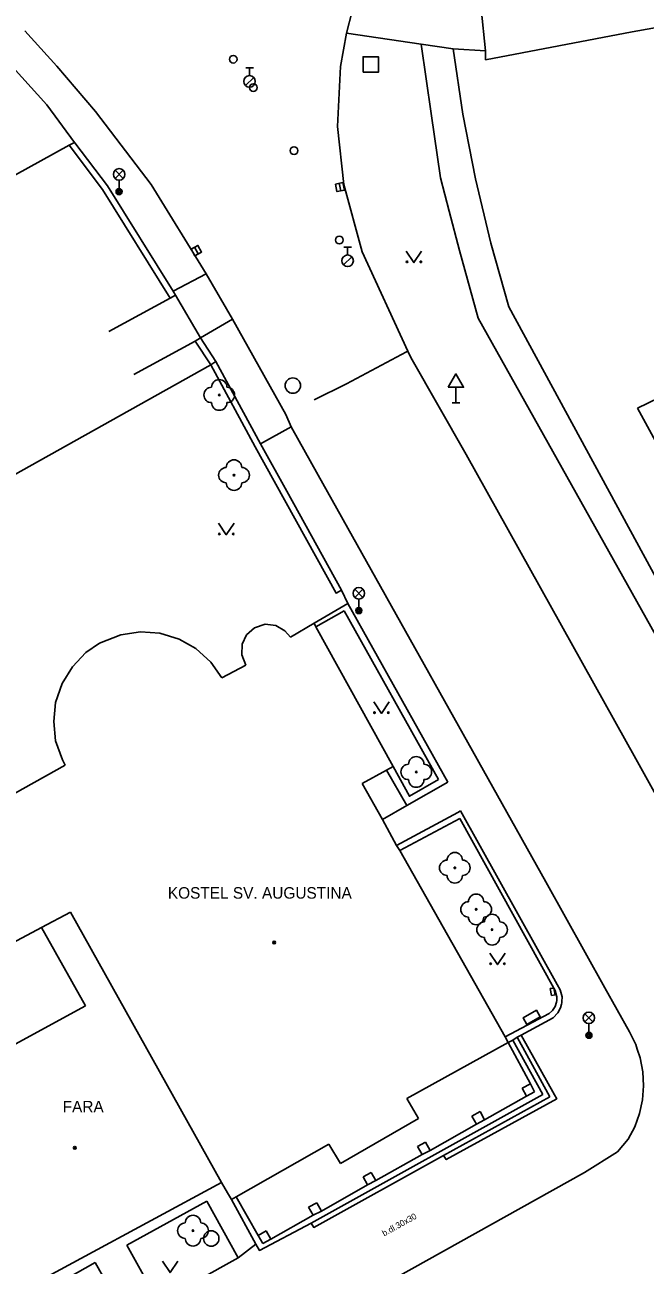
# Model space of a CAD drawing. Extents: x -600391 to -599491, y -1160176 to -1159402.
# Drawn here: x -600023.5 to -599983.1, y -1159734.3 to -1159653.5 of the extents above; entities that cross this region are included whole.
import ezdxf

# ---------------------------------------------------------------- set-up
doc = ezdxf.new("R2010")
doc.units = 0
for name, color, linetype in [('Level 10', 7, 'Continuous'), ('Level 11', 7, 'Continuous'), ('Level 22', 7, 'Continuous'), ('Level 24', 7, 'Continuous'), ('Level 26', 7, 'Continuous'), ('Level 27', 7, 'Continuous'), ('Level 28', 7, 'Continuous'), ('Level 33', 7, 'Continuous'), ('Level 34', 7, 'Continuous'), ('Level 36', 7, 'Continuous'), ('Level 39', 7, 'Continuous'), ('Level 40', 7, 'Continuous'), ('Level 41', 7, 'Continuous'), ('Level 5', 7, 'Continuous'), ('Level 7', 7, 'Continuous'), ('Level 8', 7, 'Continuous')]:
    doc.layers.add(name, color=color, linetype=linetype)

msp = doc.modelspace()

# ---------------------------------------------------------------- linework, layer by layer
at = {"layer": 'Level 10'}
for points in [[(-600001.79, -1159651.16), (-600002.53, -1159654.04)], [(-600023.49, -1159653.9), (-600021.39, -1159656.2), (-600018.87, -1159659.14), (-600015.26, -1159663.91), (-600011.67, -1159669.73)], [(-600023.49, -1159653.9), (-600021.39, -1159656.2), (-600018.87, -1159659.14), (-600015.26, -1159663.91), (-600011.67, -1159669.73)], [(-600002.53, -1159654.04), (-600002.93, -1159656.21)], [(-600002.93, -1159656.21), (-600003.12, -1159660.13), (-600002.71, -1159663.91)], [(-600002.71, -1159663.91), (-600001.52, -1159668.28)], [(-600001.52, -1159668.28), (-599998.532, -1159674.763), (-599998.34, -1159675.18), (-599994.74, -1159681.49)], [(-600011.67, -1159669.73), (-600009.96, -1159672.68)], [(-600009.96, -1159672.68), (-600006.49, -1159678.89), (-600006.13, -1159679.69)], [(-600006.13, -1159679.69), (-600004.37, -1159682.83), (-599989.56, -1159709.32), (-599985.71, -1159716.21)], [(-600006.13, -1159679.69), (-600004.37, -1159682.83), (-599989.56, -1159709.32), (-599985.71, -1159716.21)], [(-599994.74, -1159681.49), (-599983.69, -1159701.31)], [(-599983.69, -1159701.31), (-599982.605, -1159703.253), (-599977.96, -1159711.56), (-599975.84, -1159715.36), (-599974.2, -1159718.31)], [(-599984.11, -1159719.09), (-599985.71, -1159716.21)], [(-599984.11, -1159719.09), (-599985.71, -1159716.21)], [(-599984.11, -1159719.09), (-599983.7, -1159719.91), (-599983.602, -1159720.203)], [(-599984.11, -1159719.09), (-599983.7, -1159719.91), (-599983.602, -1159720.203)], [(-599983.602, -1159720.203), (-599983.41, -1159720.78), (-599983.23, -1159721.68), (-599983.18, -1159722.59), (-599983.26, -1159723.5), (-599983.45, -1159724.4), (-599983.76, -1159725.26), (-599984.19, -1159726.07)], [(-599983.602, -1159720.203), (-599983.41, -1159720.78), (-599983.23, -1159721.68), (-599983.18, -1159722.59), (-599983.26, -1159723.5), (-599983.45, -1159724.4), (-599983.76, -1159725.26), (-599984.19, -1159726.07)], [(-600055.19, -1159770.24), (-600037.5, -1159760.26), (-600024.42, -1159753.04), (-600019.11, -1159750.09), (-600018.94, -1159749.99), (-600018.24, -1159749.58), (-600014.95, -1159747.7), (-600014.1, -1159747.14), (-600013.48, -1159746.65), (-600013.31, -1159746.51), (-600012.1, -1159744.88), (-600011.64, -1159744.06), (-600011.31, -1159743.15), (-600010.96, -1159742.19), (-600010.3, -1159741.39), (-600009.52, -1159740.78), (-599987.04, -1159728.25), (-599984.89, -1159726.89), (-599984.19, -1159726.07)]]:
    msp.add_lwpolyline(points, dxfattribs=at)
at = {"layer": 'Level 11'}
for points in [[(-600002.53, -1159654.04), (-599997.66, -1159654.76)], [(-599997.66, -1159654.76), (-599995.59, -1159655.07)], [(-599979.07, -1159699.2), (-599993.96, -1159672.61), (-599995.17, -1159668.21), (-599995.85, -1159665.63), (-599996.41, -1159663.47), (-599997.02, -1159659.28), (-599997.66, -1159654.76)], [(-599995.59, -1159655.07), (-599994.96, -1159659.32), (-599994.14, -1159663.54), (-599993.14, -1159667.73), (-599991.96, -1159671.86), (-599977.61, -1159698.28)], [(-599995.59, -1159655.07), (-599993.48, -1159655.21)], [(-600020.24, -1159661.16), (-600022.05, -1159658.71), (-600024.69, -1159655.78)], [(-600020.22, -1159661.18), (-600020.24, -1159661.16)], [(-599957.11, -1159665.63), (-599983.59, -1159678.47)], [(-600011.67, -1159669.73), (-600013.83, -1159670.84)], [(-600011.67, -1159669.73), (-600013.83, -1159670.84)], [(-600014.01, -1159671.31), (-600018.01, -1159673.47)], [(-600009.96, -1159672.68), (-600012.05, -1159673.88)], [(-600009.96, -1159672.68), (-600012.05, -1159673.88)], [(-600012.39, -1159674.1), (-600016.39, -1159676.27)], [(-600004.647, -1159677.92), (-600002.54, -1159676.89), (-599998.62, -1159674.81), (-599998.532, -1159674.763)], [(-599983.59, -1159678.47), (-599972.88, -1159698.07), (-599971.57, -1159700.45), (-599968.92, -1159705.3)], [(-600006.13, -1159679.69), (-600008.13, -1159680.79)], [(-600006.13, -1159679.69), (-600008.13, -1159680.79)], [(-599998.61, -1159704.35), (-600000.19, -1159705.25)], [(-599991.15, -1159719.29), (-599988.98, -1159723.18), (-599988.84, -1159723.44), (-599996.04, -1159727.4), (-599996.21, -1159727.13)], [(-599989.75, -1159723.17), (-599991.69, -1159719.62)], [(-599989.28, -1159723.32), (-599991.42, -1159719.44)], [(-600004.84, -1159731.54), (-599989.75, -1159723.17)], [(-599996.21, -1159727.13), (-599989.28, -1159723.32)], [(-599996.21, -1159727.13), (-600004.67, -1159731.82), (-600004.84, -1159731.54)], [(-600016.84, -1159732.97), (-600011.64, -1159730.11)], [(-600009.59, -1159733.79), (-600011.64, -1159730.11)], [(-600004.84, -1159731.54), (-600008.21, -1159733.32), (-600008.43, -1159732.92), (-600010.03, -1159730)], [(-600016.84, -1159732.97), (-600014.78, -1159736.68)], [(-600009.59, -1159733.79), (-600008.43, -1159732.92)], [(-600014.78, -1159736.68), (-600009.59, -1159733.79)], [(-600018.9, -1159734.11), (-600023.16, -1159736.52)], [(-600018.9, -1159734.11), (-600016.83, -1159737.78), (-600015.92, -1159739.38)]]:
    msp.add_lwpolyline(points, dxfattribs=at)
at = {"layer": 'Level 22'}
for centre in [(-600010.82, -1159677.61), (-600009.86, -1159682.83), (-599997.99, -1159702.16), (-599995.48, -1159708.4), (-599994.09, -1159711.11), (-599993.05, -1159712.43), (-600012.53, -1159732.03)]:
    msp.add_circle(centre, 0.05, dxfattribs=at)
for centre, start, end in [((-600010.82, -1159677.11), 0, 180), ((-600011.32, -1159677.61), 90, 270), ((-600010.32, -1159677.61), 270, 90), ((-600010.82, -1159678.11), 180, 0), ((-600009.86, -1159682.33), 0, 180), ((-600010.36, -1159682.83), 90, 270), ((-600009.36, -1159682.83), 270, 90), ((-600009.86, -1159683.33), 180, 0), ((-599997.99, -1159701.66), 0, 180), ((-599998.49, -1159702.16), 90, 270), ((-599997.49, -1159702.16), 270, 90), ((-599997.99, -1159702.66), 180, 0), ((-599995.98, -1159708.4), 90, 270), ((-599995.48, -1159707.9), 0, 180), ((-599994.98, -1159708.4), 270, 90), ((-599995.48, -1159708.9), 180, 0), ((-599994.09, -1159710.61), 0, 180), ((-599994.59, -1159711.11), 90, 270), ((-599993.59, -1159711.11), 270, 90), ((-599994.09, -1159711.61), 180, 0), ((-599993.55, -1159712.43), 90, 270), ((-599993.05, -1159711.93), 0, 180), ((-599992.55, -1159712.43), 270, 90), ((-599993.05, -1159712.93), 180, 0), ((-600013.03, -1159732.03), 90, 270), ((-600012.53, -1159731.53), 0, 180), ((-600012.03, -1159732.03), 270, 90), ((-600012.53, -1159732.53), 180, 0)]:
    msp.add_arc(centre, 0.5, start, end, dxfattribs=at)
at = {"layer": 'Level 24'}
for points in [[(-599989.02, -1159716.23), (-599989.26, -1159716.27)], [(-599989.26, -1159716.27), (-599989.19, -1159716.71)], [(-599989.19, -1159716.71), (-599988.95, -1159716.67)], [(-599988.95, -1159716.67), (-599989.02, -1159716.23)]]:
    msp.add_lwpolyline(points, dxfattribs=at)
msp.add_lwpolyline([(-599990.78, -1159718.605), (-599989.912, -1159718.109), (-599990.16, -1159717.675), (-599991.028, -1159718.171)], close=True, dxfattribs=at)
at = {"layer": 'Level 26'}
msp.add_lwpolyline([(-600001.45, -1159656.59), (-600000.45, -1159656.59), (-600000.45, -1159655.59), (-600001.45, -1159655.59)], close=True, dxfattribs=at)
at = {"layer": 'Level 27'}
for p, q in [((-600003.011, -1159663.825), (-600002.909, -1159664.315)), ((-600012.433, -1159667.992), (-600012.187, -1159668.428))]:
    msp.add_line(p, q, dxfattribs=at)
for points in [[(-600003.255, -1159663.876), (-600003.154, -1159664.365), (-600002.665, -1159664.264), (-600002.766, -1159663.775)], [(-600012.651, -1159668.115), (-600012.405, -1159668.551), (-600011.969, -1159668.305), (-600012.215, -1159667.869)]]:
    msp.add_lwpolyline(points, close=True, dxfattribs=at)
for centre in [(-600006.03, -1159677), (-600011.34, -1159732.54)]:
    msp.add_circle(centre, 0.5, dxfattribs=at)
at = {"layer": 'Level 28'}
for p, q in [((-600009.1, -1159656.315), (-600008.6, -1159656.315)), ((-600008.85, -1159656.815), (-600008.85, -1159656.315)), ((-600009.108, -1159657.462), (-600008.578, -1159656.932)), ((-600002.71, -1159667.995), (-600002.21, -1159667.995)), ((-600002.46, -1159668.495), (-600002.46, -1159667.995)), ((-600002.718, -1159669.142), (-600002.188, -1159668.612))]:
    msp.add_line(p, q, dxfattribs=at)
for centre, radius in [((-600009.91, -1159655.75), 0.25), ((-600008.85, -1159657.19), 0.375), ((-600008.6, -1159657.59), 0.25), ((-600005.95, -1159661.7), 0.25), ((-600003, -1159667.52), 0.25), ((-600002.46, -1159668.87), 0.375)]:
    msp.add_circle(centre, radius, dxfattribs=at)
at = {"layer": 'Level 33'}
for p, q in [((-600017.605, -1159663.51), (-600017.075, -1159662.98)), ((-600017.605, -1159662.98), (-600017.075, -1159663.51)), ((-600017.34, -1159663.62), (-600017.34, -1159664.37)), ((-600001.995, -1159690.79), (-600001.465, -1159690.26)), ((-600001.995, -1159690.26), (-600001.465, -1159690.79)), ((-600001.73, -1159690.9), (-600001.73, -1159691.65)), ((-599987.015, -1159718.44), (-599986.485, -1159717.91)), ((-599987.015, -1159717.91), (-599986.485, -1159718.44)), ((-599986.75, -1159718.55), (-599986.75, -1159719.3))]:
    msp.add_line(p, q, dxfattribs=at)
for centre, radius in [((-600017.34, -1159663.245), 0.375), ((-600017.34, -1159664.37), 0.2), ((-600017.34, -1159664.37), 0.145), ((-600017.34, -1159664.37), 0.0876), ((-600001.73, -1159690.525), 0.375), ((-600001.73, -1159691.65), 0.2), ((-600001.73, -1159691.65), 0.145), ((-600001.73, -1159691.65), 0.0876), ((-599986.75, -1159718.175), 0.375), ((-599986.75, -1159719.3), 0.2), ((-599986.75, -1159719.3), 0.145), ((-599986.75, -1159719.3), 0.0876)]:
    msp.add_circle(centre, radius, dxfattribs=at)
at = {"layer": 'Level 34'}
for p, q in [((-599995.41, -1159677.102), (-599995.41, -1159678.12)), ((-599995.66, -1159678.12), (-599995.16, -1159678.12))]:
    msp.add_line(p, q, dxfattribs=at)
msp.add_lwpolyline([(-599995.91, -1159677.102), (-599994.91, -1159677.102), (-599995.41, -1159676.236)], close=True, dxfattribs=at)
at = {"layer": 'Level 36'}
for points in [[(-599998.64, -1159668.24), (-599998.14, -1159668.99), (-599997.64, -1159668.24)], [(-600010.86, -1159685.96), (-600010.36, -1159686.71), (-600009.86, -1159685.96)], [(-600000.76, -1159697.6), (-600000.26, -1159698.35), (-599999.76, -1159697.6)], [(-599993.2, -1159713.95), (-599992.7, -1159714.7), (-599992.2, -1159713.95)], [(-600014.52, -1159734.01), (-600014.02, -1159734.76), (-600013.52, -1159734.01)]]:
    msp.add_lwpolyline(points, dxfattribs=at)
for centre in [(-599998.59, -1159668.94), (-599997.691, -1159668.94), (-600010.81, -1159686.66), (-600009.911, -1159686.66), (-600000.71, -1159698.3), (-599999.811, -1159698.3), (-599993.15, -1159714.65), (-599992.251, -1159714.65)]:
    msp.add_circle(centre, 0.05, dxfattribs=at)
at = {"layer": 'Level 39'}
for centre, radius in [((-600007.24, -1159713.27), 0.09), ((-600007.24, -1159713.27), 0.0398), ((-600020.23, -1159726.63), 0.09), ((-600020.23, -1159726.63), 0.0398)]:
    msp.add_circle(centre, radius, dxfattribs=at)
at = {"layer": 'Level 5'}
for points in [[(-600008.52, -1159692.78), (-600007.84, -1159692.54)], [(-600007.84, -1159692.54), (-600007.14, -1159692.62)], [(-600007.14, -1159692.62), (-600006.54, -1159692.96)], [(-600006.18, -1159693.38), (-600004.65, -1159692.47)], [(-600004.65, -1159692.47), (-600004.52, -1159692.71)], [(-600004.52, -1159692.71), (-599999.49, -1159701.8)], [(-600018.61, -1159693.77), (-600017.24, -1159693.22)], [(-600017.24, -1159693.22), (-600015.96, -1159693.03)], [(-600015.96, -1159693.03), (-600014.69, -1159693.13)], [(-600014.69, -1159693.13), (-600013.44, -1159693.51)], [(-600013.44, -1159693.51), (-600012.35, -1159694.12)], [(-600009.32, -1159693.84), (-600009.04, -1159693.22)], [(-600009.04, -1159693.22), (-600008.52, -1159692.78)], [(-600006.54, -1159692.96), (-600006.18, -1159693.38)], [(-600020.37, -1159695.31), (-600019.5, -1159694.38)], [(-600019.5, -1159694.38), (-600018.61, -1159693.77)], [(-600012.35, -1159694.12), (-600011.38, -1159695)], [(-600009.35, -1159694.53), (-600009.32, -1159693.84)], [(-600011.38, -1159695), (-600010.66, -1159696.02)], [(-600009.1, -1159695.2), (-600009.35, -1159694.53)], [(-600021.05, -1159696.4), (-600020.37, -1159695.31)], [(-600010.66, -1159696.02), (-600009.1, -1159695.2)], [(-600021.48, -1159697.64), (-600021.05, -1159696.4)], [(-600021.6, -1159698.88), (-600021.48, -1159697.64)], [(-600021.48, -1159700.14), (-600021.6, -1159698.88)], [(-600021.04, -1159701.36), (-600021.48, -1159700.14)], [(-600020.86, -1159701.72), (-600021.04, -1159701.36)], [(-600030.77, -1159707.26), (-600020.86, -1159701.72)], [(-599999.92, -1159702.04), (-600001.52, -1159702.92)], [(-599999.49, -1159701.8), (-599999.92, -1159702.04)], [(-600001.52, -1159702.92), (-600000.19, -1159705.25)], [(-600000.19, -1159705.25), (-599999.27, -1159706.95)], [(-599999.27, -1159706.95), (-599999.05, -1159707.28)], [(-599999.05, -1159707.28), (-599992.21, -1159719.41)], [(-600020.51, -1159711.3), (-600022.4, -1159712.29)], [(-600010.67, -1159728.89), (-600020.51, -1159711.3)], [(-600022.4, -1159712.29), (-600026.6, -1159714.52)], [(-600019.53, -1159717.38), (-600022.4, -1159712.29)], [(-600030.58, -1159723.41), (-600019.53, -1159717.38)], [(-599992.21, -1159719.41), (-599992, -1159719.77)], [(-599992, -1159719.77), (-599998.6, -1159723.43)], [(-599990.56, -1159722.46), (-599992, -1159719.77)], [(-599991.1, -1159722.76), (-599990.56, -1159722.46)], [(-599990.28, -1159722.99), (-599990.56, -1159722.46)], [(-599998.6, -1159723.43), (-599997.85, -1159724.73)], [(-599993.54, -1159724.82), (-599990.8, -1159723.28)], [(-599990.8, -1159723.28), (-599991.1, -1159722.76)], [(-599990.8, -1159723.28), (-599990.28, -1159722.99)], [(-599997.85, -1159724.73), (-600002.93, -1159727.66)], [(-599994.36, -1159724.58), (-599993.83, -1159724.28)], [(-599994.36, -1159724.58), (-599994.07, -1159725.1)], [(-599994.07, -1159725.1), (-599993.54, -1159724.82)], [(-599993.83, -1159724.28), (-599993.54, -1159724.82)], [(-599997.08, -1159726.8), (-599994.07, -1159725.1)], [(-600003.68, -1159726.39), (-600009.73, -1159729.83), (-600010.03, -1159730)], [(-600002.93, -1159727.66), (-600003.68, -1159726.39)], [(-599997.9, -1159726.55), (-599997.38, -1159726.26)], [(-599997.9, -1159726.55), (-599997.61, -1159727.08)], [(-599997.38, -1159726.26), (-599997.08, -1159726.8)], [(-600000.63, -1159728.77), (-599997.61, -1159727.08)], [(-599997.61, -1159727.08), (-599997.08, -1159726.8)], [(-600001.45, -1159728.53), (-600000.93, -1159728.24)], [(-600000.93, -1159728.24), (-600000.63, -1159728.77)], [(-600010.67, -1159728.89), (-600019.83, -1159733.84), (-600023.56, -1159735.86)], [(-600010.03, -1159730), (-600010.28, -1159729.57), (-600010.67, -1159728.89)], [(-600004.17, -1159730.75), (-600001.16, -1159729.05)], [(-600001.45, -1159728.53), (-600001.16, -1159729.05)], [(-600001.16, -1159729.05), (-600000.63, -1159728.77)], [(-600009.73, -1159729.83), (-600008.28, -1159732.34)], [(-600005, -1159730.51), (-600004.47, -1159730.21)], [(-600005, -1159730.51), (-600004.71, -1159731.03)], [(-600004.47, -1159730.21), (-600004.17, -1159730.75)], [(-600007.46, -1159732.58), (-600004.71, -1159731.03)], [(-600004.71, -1159731.03), (-600004.17, -1159730.75)], [(-600008.28, -1159732.34), (-600007.76, -1159732.04)], [(-600008.28, -1159732.34), (-600007.99, -1159732.86)], [(-600007.76, -1159732.04), (-600007.46, -1159732.58)], [(-600007.99, -1159732.86), (-600007.46, -1159732.58)]]:
    msp.add_lwpolyline(points, dxfattribs=at)
at = {"layer": 'Level 7'}
for points in [[(-599969.05, -1159651.28), (-599981.615, -1159653.545), (-599983.92, -1159653.96), (-599993.47, -1159655.78)], [(-599969.05, -1159651.28), (-599981.615, -1159653.545), (-599983.92, -1159653.96), (-599993.47, -1159655.78)], [(-599993.47, -1159655.78), (-599993.48, -1159655.21)], [(-600020.59, -1159661.35), (-600020.24, -1159661.16)], [(-600020.22, -1159661.18), (-600018.1, -1159664), (-600013.83, -1159670.84)], [(-600040.52, -1159672.35), (-600020.59, -1159661.35)], [(-600020.59, -1159661.35), (-600018.43, -1159664.23), (-600014.01, -1159671.31)], [(-600013.83, -1159670.84), (-600013.67, -1159671.1)], [(-600014.01, -1159671.31), (-600013.67, -1159671.1)], [(-600012.05, -1159673.88), (-600012.39, -1159674.1)], [(-600012.39, -1159674.1), (-600011.38, -1159675.64)], [(-600012.05, -1159673.88), (-600011.04, -1159675.44)], [(-600011.38, -1159675.64), (-600046.49, -1159695.3)], [(-600011.04, -1159675.44), (-600011.38, -1159675.64)], [(-600011.38, -1159675.64), (-600008.48, -1159680.98), (-600003.21, -1159690.51), (-600002.86, -1159690.32)], [(-600011.04, -1159675.44), (-600008.13, -1159680.79)], [(-600008.13, -1159680.79), (-600006.42, -1159683.88), (-600002.86, -1159690.32)], [(-600002.44, -1159691.19), (-600004.65, -1159692.47)], [(-600004.52, -1159692.71), (-600002.69, -1159691.66)], [(-600002.69, -1159691.66), (-599996.54, -1159702.65)], [(-600002.44, -1159691.19), (-599995.93, -1159702.82)], [(-599998.61, -1159704.35), (-599999.92, -1159702.04)], [(-599996.54, -1159702.65), (-599998.44, -1159703.74), (-599999.49, -1159701.8)], [(-599995.93, -1159702.82), (-599998.61, -1159704.35)], [(-599999.27, -1159706.95), (-599995.289, -1159704.793), (-599995.1, -1159704.69)], [(-599988.82, -1159715.99), (-599995.1, -1159704.69)], [(-599995.16, -1159705.19), (-599999.05, -1159707.28)], [(-599995.16, -1159705.19), (-599989.02, -1159716.23)], [(-599988.82, -1159715.99), (-599988.61, -1159716.35), (-599988.49, -1159716.81), (-599988.5, -1159717.1), (-599988.51, -1159717.2), (-599988.53, -1159717.27)], [(-599989.02, -1159716.23), (-599988.93, -1159716.44), (-599988.9, -1159716.56), (-599988.84, -1159716.81), (-599988.84, -1159717.05), (-599988.85, -1159717.15), (-599988.95, -1159717.43), (-599989.11, -1159717.69), (-599989.33, -1159717.89)], [(-599988.53, -1159717.27), (-599988.6, -1159717.51), (-599988.78, -1159717.84), (-599989.08, -1159718.16)], [(-599989.33, -1159717.89), (-599992.21, -1159719.41)], [(-599989.08, -1159718.16), (-599991.15, -1159719.29), (-599991.42, -1159719.44)], [(-599991.69, -1159719.62), (-599992, -1159719.77)], [(-599991.42, -1159719.44), (-599991.69, -1159719.62)]]:
    msp.add_lwpolyline(points, dxfattribs=at)
at = {"layer": 'Level 8'}
for points in [[(-599993.77, -1159652.47), (-599993.48, -1159655.21)], [(-600012.05, -1159673.88), (-600013.67, -1159671.1)], [(-600002.44, -1159691.19), (-600002.86, -1159690.32)]]:
    msp.add_lwpolyline(points, dxfattribs=at)

# ---------------------------------------------------------------- texts
at = {"layer": 'Level 40'}
msp.add_text('b.dl.30x30', height=0.4, rotation=29, dxfattribs=at).set_placement((-600000.08, -1159732.41))
at = {"layer": 'Level 41'}
for s, p in [('KOSTEL SV. AUGUSTINA', (-600014.17, -1159710.41)), ('FARA', (-600021.02, -1159724.33)), ('FARA', (-600021.02, -1159724.33))]:
    msp.add_text(s, height=0.75, dxfattribs=at).set_placement(p)

doc.saveas('drawing.dxf')
